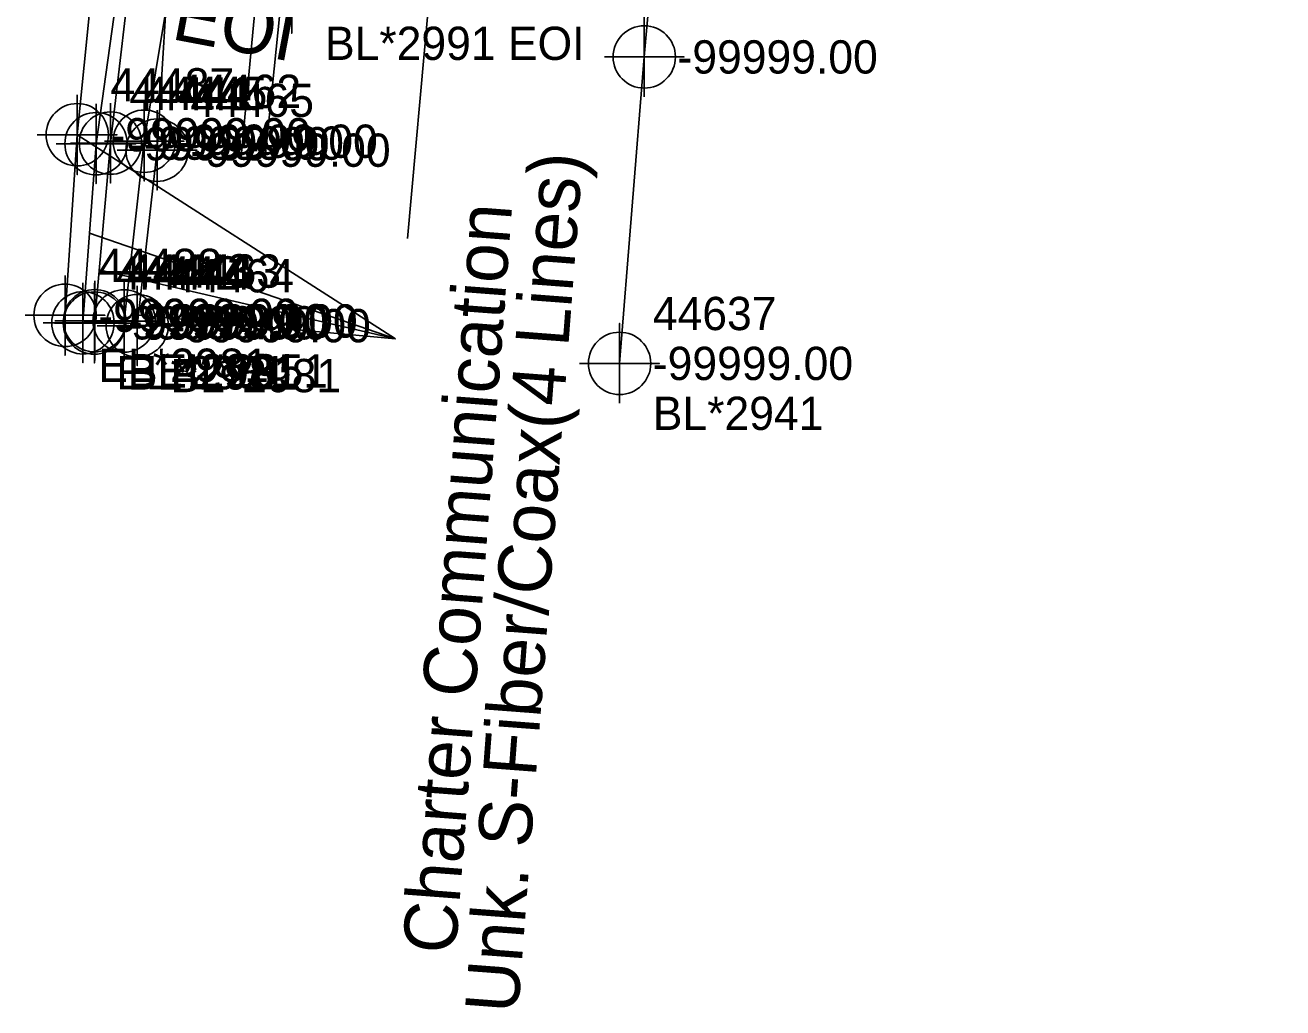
# Model space of a CAD drawing. Extents: x 2083698 to 2094313, y 743246 to 752873.
# Drawn here: x 2086752.1 to 2086846.7, y 747068.9 to 747142.8 of the extents above; entities that cross this region are included whole.
import ezdxf

# ---------------------------------------------------------------- set-up
doc = ezdxf.new("R2010")
doc.units = 0
for name, color, linetype in [('COGO Default Chain', 7, 'Continuous'), ('COGO Default Curve', 7, 'Continuous'), ('COGO Default Point Number', 7, 'Continuous'), ('Default Symbol CELL', 7, 'Continuous'), ('Default Symbol Cogo Number', 7, 'Continuous'), ('Exist Property Corner CELL', 7, 'Continuous'), ('Exist Property Iron Pin Leader', 7, 'Continuous'), ('Exist Property Iron Pin Text', 7, 'Continuous'), ('Exist Property Line Leader', 7, 'Continuous'), ('Exist Property Monument Leader', 7, 'Continuous'), ('Exist Property Monument Text', 7, 'Continuous'), ('Exist Right of Way Easement Line', 7, 'Continuous'), ('Exist Right of Way Width CELL', 7, 'Continuous'), ('Exist Utilities Gas UG Line SUE LOS B', 7, 'Continuous'), ('Exist Utilities Power UG Cable SUE LOS B', 7, 'Continuous'), ('Exist Utilities Telephone UG Cable SUE LOS C', 7, 'Continuous'), ('Exist Utilities TV UG Cable SUE LOS B', 7, 'Continuous'), ('Exist Utilities TV UG Cable SUE LOS B Leader', 7, 'Continuous'), ('Exist Utilities TV UG Cable SUE LOS B Text', 7, 'Continuous'), ('Exist Utilities Water UG Line SUE LOS B Text', 7, 'Continuous'), ('Exist Utilities Water UG Line SUE LOS C', 7, 'Continuous'), ('Old_Level_20', 7, 'Continuous')]:
    doc.layers.add(name, color=color, linetype=linetype)

msp = doc.modelspace()

# ---------------------------------------------------------------- linework, layer by layer
at = {"layer": 'COGO Default Curve'}
for points in [[(2086795.654, 747140.384), (2086801.654, 747140.384), (2086798.654, 747140.384), (2086798.654, 747143.384), (2086798.654, 747137.384)], [(2086793.797, 747117.355), (2086799.797, 747117.355), (2086796.797, 747117.355), (2086796.797, 747120.355), (2086796.797, 747114.355)]]:
    msp.add_lwpolyline(points, dxfattribs=at)
for centre in [(2086798.654, 747140.384), (2086796.797, 747117.355)]:
    msp.add_circle(centre, 2.344, dxfattribs=at)
at = {"layer": 'COGO Default Point Number'}
msp.add_lwpolyline([(2086772.148, 747148.157), (2086772.148, 747142.157), (2086772.148, 747145.157), (2086775.148, 747145.157), (2086769.148, 747145.157)], dxfattribs=at)
at = {"layer": 'Exist Property Iron Pin Text'}
for points in [[(2086761.06, 747137.051), (2086761.06, 747131.051), (2086761.06, 747134.051), (2086764.06, 747134.051), (2086758.06, 747134.051)], [(2086759.548, 747123.541), (2086759.548, 747117.541), (2086759.548, 747120.541), (2086762.548, 747120.541), (2086756.548, 747120.541)]]:
    msp.add_lwpolyline(points, dxfattribs=at)
for centre in [(2086761.06, 747134.051), (2086759.548, 747120.541)]:
    msp.add_circle(centre, 2.344, dxfattribs=at)
at = {"layer": 'Exist Property Line Leader'}
for points in [[(2086756.021, 747137.537), (2086756.021, 747131.537), (2086756.021, 747134.537), (2086759.021, 747134.537), (2086753.021, 747134.537)], [(2086757.437, 747136.862), (2086757.437, 747130.862), (2086757.437, 747133.862), (2086760.437, 747133.862), (2086754.437, 747133.862)], [(2086758.516, 747136.907), (2086758.516, 747130.907), (2086758.516, 747133.907), (2086761.516, 747133.907), (2086755.516, 747133.907)], [(2086762.027, 747136.377), (2086762.027, 747130.377), (2086762.027, 747133.377), (2086765.027, 747133.377), (2086759.027, 747133.377)], [(2086755.106, 747123.968), (2086755.106, 747117.968), (2086755.106, 747120.968), (2086758.106, 747120.968), (2086752.106, 747120.968)], [(2086756.454, 747123.404), (2086756.454, 747117.404), (2086756.454, 747120.404), (2086759.454, 747120.404), (2086753.454, 747120.404)], [(2086757.312, 747123.386), (2086757.312, 747117.386), (2086757.312, 747120.386), (2086760.312, 747120.386), (2086754.312, 747120.386)], [(2086757.334, 747123.561), (2086757.334, 747117.561), (2086757.334, 747120.561), (2086760.334, 747120.561), (2086754.334, 747120.561)], [(2086760.532, 747123.19), (2086760.532, 747117.19), (2086760.532, 747120.19), (2086763.532, 747120.19), (2086757.532, 747120.19)]]:
    msp.add_lwpolyline(points, dxfattribs=at)
for centre in [(2086756.021, 747134.537), (2086757.437, 747133.862), (2086758.516, 747133.907), (2086762.027, 747133.377), (2086755.106, 747120.968), (2086756.454, 747120.404), (2086757.312, 747120.386), (2086757.334, 747120.561), (2086760.532, 747120.19)]:
    msp.add_circle(centre, 2.344, dxfattribs=at)
at = {"layer": 'Exist Utilities Gas UG Line SUE LOS B'}
msp.add_lwpolyline([(2086796.797, 747117.355), (2086798.654, 747140.384), (2086801.614, 747173.335), (2086800.711, 747180.231), (2086792.58, 747192.402), (2086794.184, 747206.519), (2086796.05, 747225.408), (2086797.064, 747240.824), (2086798.48, 747264.572), (2086809.123, 747340.594), (2086814.474, 747376.66), (2086819.648, 747426.219), (2086821.562, 747452.077), (2086826.35, 747482.321), (2086832.191, 747518.077), (2086836.882, 747549.849), (2086842.881, 747583.515), (2086846.666, 747605.546)], dxfattribs=at)
at = {"layer": 'Exist Utilities Power UG Cable SUE LOS B'}
msp.add_lwpolyline([(2086759.548, 747120.541), (2086761.06, 747134.051), (2086763.643, 747149.641), (2086764.376, 747167.271), (2086764.698, 747179.299), (2086766.594, 747187.004), (2086766.759, 747191.014)], dxfattribs=at)
at = {"layer": 'Exist Utilities Telephone UG Cable SUE LOS C'}
for p, q in [((2086768.359, 747132.918), (2086788.816, 747351.052)), ((2086770.151, 747132.844), (2086789.736, 747327.185))]:
    msp.add_line(p, q, dxfattribs=at)
at = {"layer": 'Exist Utilities TV UG Cable SUE LOS B'}
for points in [[(2086760.532, 747120.19), (2086762.027, 747133.377), (2086763.048, 747150.038), (2086764.169, 747169.453), (2086763.003, 747174.637), (2086760.418, 747181.564), (2086760.336, 747193.175), (2086760.571, 747202.372)], [(2086755.106, 747120.968), (2086756.021, 747134.537), (2086757.58, 747150.002), (2086759.362, 747166.8), (2086759.996, 747176.747), (2086761.14, 747184.423), (2086761.624, 747193.688), (2086763.446, 747194.99)], [(2086756.454, 747120.404), (2086757.437, 747133.862), (2086759.658, 747149.679), (2086761.676, 747168.444), (2086763.317, 747189.151), (2086763.82, 747193.85)], [(2086757.312, 747120.386), (2086758.516, 747133.907), (2086760.346, 747149.55), (2086762.416, 747168.073), (2086764.293, 747189.316), (2086764.634, 747193.661)]]:
    msp.add_lwpolyline(points, dxfattribs=at)
at = {"layer": 'Exist Utilities TV UG Cable SUE LOS B Leader'}
for p in [(2086756.021, 747134.537), (2086756.946, 747127.133), (2086757.668, 747124.388), (2086760.62, 747120.968)]:
    msp.add_line(p, (2086779.949, 747119.212), dxfattribs=at)
at = {"layer": 'Exist Utilities Water UG Line SUE LOS C'}
msp.add_lwpolyline([(2086772.148, 747145.157), (2086782.439, 747144.211), (2086780.864, 747126.73)], dxfattribs=at)

# ---------------------------------------------------------------- texts
at = {"layer": 'COGO Default Chain'}
for p in [(2086801.154, 747139.134), (2086799.297, 747116.105)]:
    msp.add_text('-99999.00', height=2.5, dxfattribs=at).set_placement(p)
at = {"layer": 'Default Symbol CELL'}
for s, p in [('44487', (2086758.521, 747137.037)), ('44441', (2086759.937, 747136.362)), ('44445', (2086761.016, 747136.407)), ('44465', (2086764.527, 747135.877)), ('44488', (2086757.606, 747123.468)), ('44442', (2086758.954, 747122.904)), ('44444', (2086759.812, 747122.886)), ('44443', (2086759.834, 747123.061)), ('44464', (2086763.032, 747122.69))]:
    msp.add_text(s, height=2.5, dxfattribs=at).set_placement(p)
at = {"layer": 'Default Symbol Cogo Number'}
for p in [(2086758.521, 747133.287), (2086759.937, 747132.612), (2086761.016, 747132.657), (2086764.527, 747132.127), (2086757.606, 747119.718), (2086758.954, 747119.154), (2086759.812, 747119.136), (2086759.834, 747119.311), (2086763.032, 747118.94)]:
    msp.add_text('-99999.00', height=2.5, dxfattribs=at).set_placement(p)
at = {"layer": 'Exist Property Corner CELL'}
for s, p in [('EL*2981', (2086757.606, 747115.968)), ('EL*2981', (2086758.954, 747115.404)), ('BL*2981', (2086759.812, 747115.386)), ('BL*2981', (2086759.834, 747115.561)), ('BL*2981', (2086763.032, 747115.19))]:
    msp.add_text(s, height=2.5, dxfattribs=at).set_placement(p)
at = {"layer": 'Exist Property Iron Pin Leader'}
for s, p in [('44462', (2086763.56, 747136.551)), ('44463', (2086762.048, 747123.041))]:
    msp.add_text(s, height=2.5, dxfattribs=at).set_placement(p)
at = {"layer": 'Exist Property Monument Leader'}
msp.add_text('EL*2951', height=2.5, dxfattribs=at).set_placement((2086762.048, 747115.541))
at = {"layer": 'Exist Property Monument Text'}
for p in [(2086763.56, 747132.801), (2086762.048, 747119.291)]:
    msp.add_text('-99999.00', height=2.5, dxfattribs=at).set_placement(p)
at = {"layer": 'Exist Right of Way Easement Line'}
msp.add_text('BL*2941', height=2.5, dxfattribs=at).set_placement((2086799.297, 747112.355))
at = {"layer": 'Exist Right of Way Width CELL'}
msp.add_text('BL*2991 EOI', height=2.5, dxfattribs=at).set_placement((2086774.648, 747140.157))
at = {"layer": 'Exist Utilities TV UG Cable SUE LOS B Text'}
for s, p in [('Unk. S-Fiber/Coax(4 Lines)', (2086789.157, 747068.446)), ('Charter Communication', (2086784.471, 747072.906))]:
    msp.add_text(s, height=4, rotation=85.67972, dxfattribs=at).set_placement(p)
at = {"layer": 'Exist Utilities Water UG Line SUE LOS B Text'}
msp.add_text('EOI', height=4, rotation=349.3043, dxfattribs=at).set_placement((2086763.012, 747141.741))
at = {"layer": 'Old_Level_20'}
msp.add_text('44637', height=2.5, dxfattribs=at).set_placement((2086799.297, 747119.855))

doc.saveas('drawing.dxf')
